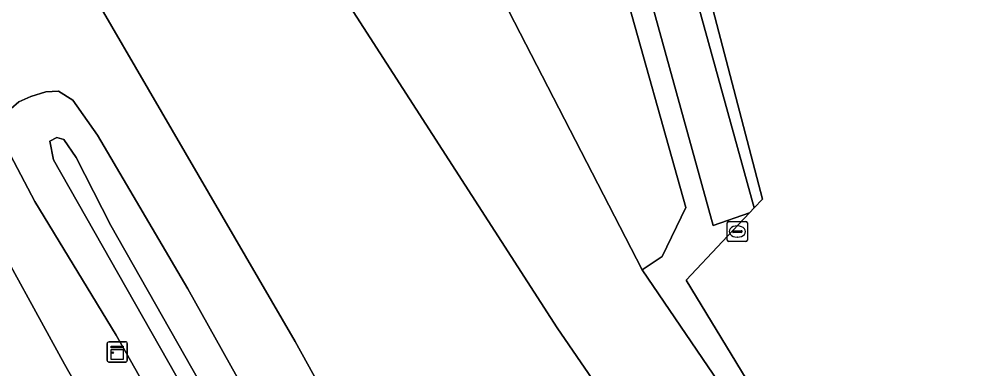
# Model space of a CAD drawing. Extents: x 157767 to 159172, y 387839 to 389425.
# Drawn here: x 157979.86 to 158027.91, y 388643.44 to 388660.78 of the extents above; entities that cross this region are included whole.
import ezdxf

# ---------------------------------------------------------------- set-up
doc = ezdxf.new("R2010")
doc.units = 0
for name, color, linetype in [('IMGEO_Berm_groen', 7, 'Continuous'), ('IMGEO_Erf', 7, 'Continuous'), ('IMGEO_Fietspad_gesloten', 7, 'Continuous'), ('IMGEO_Gemengd_bos', 7, 'Continuous'), ('IMGEO_Grasland_overig', 7, 'Continuous'), ('IMGEO_Groenvoorziening', 7, 'Continuous'), ('IMGEO_Hek', 7, 'Continuous'), ('IMGEO_Kast', 7, 'Continuous'), ('IMGEO_Loofbos', 7, 'Continuous'), ('IMGEO_Oever', 7, 'Continuous'), ('IMGEO_Rioolput', 7, 'Continuous'), ('IMGEO_Waterloop', 7, 'Continuous')]:
    doc.layers.add(name, color=color, linetype=linetype)

msp = doc.modelspace()

# ---------------------------------------------------------------- linework, layer by layer
at = {"layer": 'IMGEO_Berm_groen'}
for points in [[(158017.813, 388622.168), (158012.262, 388619.042), (158008.244, 388620.3), (158002.028, 388629.347), (158000, 388633.032), (157993.533, 388644.785), (157976.512, 388674.054), (157968.17, 388689.359), (157951.355, 388719.589)], [(157972.328, 388661.52), (157974.673, 388658.818), (157975.688, 388657.438), (157976.22, 388656.406), (157976.878, 388654.637), (157977.618, 388651.949), (157978.092, 388650.937), (157982.1, 388643.657), (157992.129, 388625.894), (157995.29, 388620.417), (158000.914, 388610.672), (158002.467, 388610.25), (158003.231, 388610.223), (158004.038, 388610.411), (158004.362, 388610.562), (158004.78, 388610.757), (158007.621, 388612.401), (158018.046, 388618.755), (158022.773, 388621.743), (158018.728, 388627.648)]]:
    msp.add_lwpolyline(points, dxfattribs=at)
msp.add_lwpolyline([(157982.505, 388656.774), (157983.725, 388655.028), (157988.207, 388647.395), (157994.759, 388635.665), (158004.533, 388619.302), (158005.724, 388616.466), (158005.999, 388614.636), (158005.572, 388613.834), (158004.593, 388613.395), (158003.521, 388613.187), (158002.458, 388613.692), (158001.555, 388614.504), (158000.6, 388616.235), (157999.355, 388619.037), (157996.744, 388623.683), (157984.651, 388645.094), (157980.613, 388651.741), (157979.422, 388654.036), (157979.14, 388655.459), (157979.443, 388656.349), (157979.832, 388656.677), (157980.427, 388656.942), (157981.174, 388657.18), (157981.788, 388657.214)], close=True, dxfattribs=at)
at = {"layer": 'IMGEO_Erf'}
msp.add_lwpolyline([(157996.35, 388732.999), (157999.676, 388715.895), (157999.207, 388715.817), (158000, 388712.812), (158004.28, 388696.593), (158012.065, 388669.588), (158016.693, 388651.853), (158016.289, 388651.422), (158016.05, 388651.167), (158014.721, 388649.75), (158012.92, 388647.83), (158027.097, 388624.476), (158029.051, 388625.711)], dxfattribs=at)
at = {"layer": 'IMGEO_Fietspad_gesloten'}
msp.add_lwpolyline([(157959.481, 388671.751), (157981.443, 388632.828), (157982.588, 388630.781), (157990.014, 388617.506), (157990.239, 388617.047), (157995.29, 388620.417), (157992.129, 388625.894), (157982.1, 388643.657), (157978.092, 388650.937), (157977.618, 388651.949), (157976.878, 388654.637), (157976.22, 388656.406), (157975.688, 388657.438), (157974.673, 388658.818), (157972.328, 388661.52)], dxfattribs=at)
at = {"layer": 'IMGEO_Gemengd_bos'}
msp.add_lwpolyline([(157979.216, 388771.415), (157985.229, 388750), (158000, 388697.39), (158012.903, 388651.434), (158011.718, 388649.012), (158010.739, 388648.346), (158026.997, 388624.413), (158027.097, 388624.476), (158012.92, 388647.83), (158014.721, 388649.75), (158016.05, 388651.167), (158014.248, 388650.543), (158000, 388702.17), (157986.8, 388750), (157980.589, 388772.506)], dxfattribs=at)
at = {"layer": 'IMGEO_Grasland_overig'}
msp.add_lwpolyline([(157979.347, 388699.648), (157984.23, 388680.106), (158006.516, 388645.471), (158018.728, 388627.648), (158022.773, 388621.743), (158026.997, 388624.413), (158010.739, 388648.346), (158000, 388669.2), (157983.4, 388701.435)], close=True, dxfattribs=at)
at = {"layer": 'IMGEO_Groenvoorziening'}
msp.add_lwpolyline([(157982.786, 388772.847), (157989.09, 388750), (158000, 388710.458), (158016.289, 388651.422), (158016.693, 388651.853), (158012.065, 388669.588), (158004.28, 388696.593), (158000, 388712.812), (157999.207, 388715.817), (157999.676, 388715.895), (157996.35, 388732.999), (157991.667, 388750)], dxfattribs=at)
at = {"layer": 'IMGEO_Hek'}
for points in [[(158016.693, 388651.853), (158016.289, 388651.422)], [(158016.289, 388651.422), (158016.05, 388651.167)], [(158016.05, 388651.167), (158014.721, 388649.75)], [(158014.721, 388649.75), (158012.92, 388647.83), (158027.097, 388624.476)]]:
    msp.add_lwpolyline(points, dxfattribs=at)
at = {"layer": 'IMGEO_Kast'}
for p, q in [((157984.207, 388643.84), (157984.207, 388644.681)), ((157984.207, 388644.681), (157984.207, 388643.84)), ((157984.282, 388644.765), (157985.123, 388644.765)), ((157985.123, 388644.765), (157984.282, 388644.765)), ((157985.207, 388644.69), (157985.207, 388643.849)), ((157985.207, 388643.849), (157985.207, 388644.69)), ((157985.132, 388643.765), (157984.291, 388643.765)), ((157984.291, 388643.765), (157985.132, 388643.765))]:
    msp.add_line(p, q, dxfattribs=at)
for points in [[(157984.402, 388644.555), (157985.002, 388644.555), (157985.002, 388644.47), (157984.402, 388644.47), (157984.402, 388644.555)], [(157984.402, 388644.38), (157985.002, 388644.38), (157985.002, 388643.891), (157984.402, 388643.891), (157984.402, 388644.38)]]:
    msp.add_lwpolyline(points, dxfattribs=at)
msp.add_circle((157984.486, 388644.229), 0.0377, dxfattribs=at)
for centre, start, end in [((157984.285, 388644.687), 92.4484, 184.2845), ((157984.285, 388644.687), 92.4484, 184.2845), ((157985.129, 388644.687), 2.4484, 94.2845), ((157985.129, 388644.687), 2.4484, 94.2845), ((157984.285, 388643.843), 182.4484, 274.2845), ((157984.285, 388643.843), 182.4484, 274.2845), ((157985.129, 388643.843), 272.4484, 4.2845), ((157985.129, 388643.843), 272.4484, 4.2845)]:
    msp.add_arc(centre, 0.0779, start, end, dxfattribs=at)
at = {"layer": 'IMGEO_Loofbos'}
for points in [[(157915.09, 388800.046), (157907.482, 388796.281), (157933.852, 388750), (157951.355, 388719.589), (157968.17, 388689.359), (157976.512, 388674.054), (157993.533, 388644.785), (158000, 388633.032), (158002.028, 388629.347), (158008.244, 388620.3), (158012.262, 388619.042), (158017.813, 388622.168)], [(158018.728, 388627.648), (158006.516, 388645.471), (157984.23, 388680.106), (157979.347, 388699.648), (157952.218, 388750), (157931.281, 388788.858)], [(157957.999, 388763.46), (157963.511, 388750), (157983.4, 388701.435), (158000, 388669.2), (158010.739, 388648.346), (158011.718, 388649.012), (158012.903, 388651.434), (158000, 388697.39), (157985.229, 388750), (157979.216, 388771.415)]]:
    msp.add_lwpolyline(points, dxfattribs=at)
at = {"layer": 'IMGEO_Oever'}
for points in [[(158005.724, 388616.466), (158004.533, 388619.302), (157994.759, 388635.665), (157988.207, 388647.395), (157983.725, 388655.028), (157982.505, 388656.774), (157981.788, 388657.214), (157981.174, 388657.18), (157980.427, 388656.942), (157979.832, 388656.677), (157979.443, 388656.349), (157979.14, 388655.459), (157979.422, 388654.036), (157980.613, 388651.741), (157984.651, 388645.094), (157996.744, 388623.683), (157999.355, 388619.037), (158000.6, 388616.235), (158001.555, 388614.504), (158002.458, 388613.692), (158003.521, 388613.187), (158004.593, 388613.395), (158005.572, 388613.834), (158005.999, 388614.636)], [(158003.271, 388615.756), (157998.856, 388623.558), (157990.44, 388638.133), (157981.553, 388653.809), (157981.372, 388654.725), (157981.71, 388654.912), (157982.067, 388654.809), (157982.671, 388653.913), (157984.393, 388650.548), (158003.502, 388616.857), (158003.944, 388615.919), (158003.925, 388615.652), (158003.616, 388615.573)]]:
    msp.add_lwpolyline(points, close=True, dxfattribs=at)
at = {"layer": 'IMGEO_Rioolput'}
for p, q in [((158014.95, 388649.818), (158014.95, 388650.67)), ((158015.025, 388650.744), (158015.877, 388650.744)), ((158015.438, 388650.524), (158015.463, 388650.524)), ((158015.951, 388650.67), (158015.951, 388649.818)), ((158015.209, 388650.238), (158015.209, 388650.25)), ((158015.647, 388650.201), (158015.249, 388650.201)), ((158015.252, 388650.287), (158015.65, 388650.287)), ((158015.461, 388649.964), (158015.436, 388649.964)), ((158015.693, 388650.25), (158015.693, 388650.238)), ((158015.877, 388649.744), (158015.025, 388649.744))]:
    msp.add_line(p, q, dxfattribs=at)
for points in [[(158014.95, 388649.818), (158014.95, 388650.67)], [(158015.025, 388650.744), (158015.877, 388650.744)], [(158015.951, 388650.67), (158015.951, 388649.818)], [(158015.877, 388649.744), (158015.025, 388649.744)]]:
    msp.add_lwpolyline(points, dxfattribs=at)
for centre, radius, start, end in [((158015.027, 388650.668), 0.0765, 91.552, 178.448), ((158015.027, 388650.668), 0.0765, 91.552, 178.448), ((158015.875, 388650.668), 0.0765, 1.552, 88.448), ((158015.875, 388650.668), 0.0765, 1.552, 88.448), ((158015.027, 388649.82), 0.0765, 181.552, 268.448), ((158015.027, 388649.82), 0.0765, 181.552, 268.448), ((158015.249, 388650.247), 0.0403, 85.8775, 175.7526), ((158015.246, 388650.237), 0.0366, 178.938, 274.7102), ((158015.65, 388650.244), 0.043, 264.8664, 352.4533), ((158015.654, 388650.249), 0.0386, 1.7309, 96.639), ((158015.875, 388649.82), 0.0765, 271.552, 358.448), ((158015.875, 388649.82), 0.0765, 271.552, 358.448)]:
    msp.add_arc(centre, radius, start, end, dxfattribs=at)
for centre, major_axis, ratio, start_param, end_param in [((158015.437, 388650.244), (-0.387, 0.002), 0.722429, 4.712389, 7.853982), ((158015.462, 388650.244), (-0.39, 0.002), 0.717154, 1.570796, 4.712389)]:
    msp.add_ellipse(centre, major_axis=major_axis, ratio=ratio, start_param=start_param, end_param=end_param, dxfattribs=at)
at = {"layer": 'IMGEO_Waterloop'}
msp.add_lwpolyline([(157980.589, 388772.506), (157986.8, 388750), (158000, 388702.17), (158014.248, 388650.543), (158016.05, 388651.167), (158016.289, 388651.422), (158000, 388710.458), (157989.09, 388750), (157982.786, 388772.847)], dxfattribs=at)
msp.add_lwpolyline([(157984.393, 388650.548), (157982.671, 388653.913), (157982.067, 388654.809), (157981.71, 388654.912), (157981.372, 388654.725), (157981.553, 388653.809), (157990.44, 388638.133), (157998.856, 388623.558), (158003.271, 388615.756), (158003.616, 388615.573), (158003.925, 388615.652), (158003.944, 388615.919), (158003.502, 388616.857)], close=True, dxfattribs=at)

doc.saveas('drawing.dxf')
